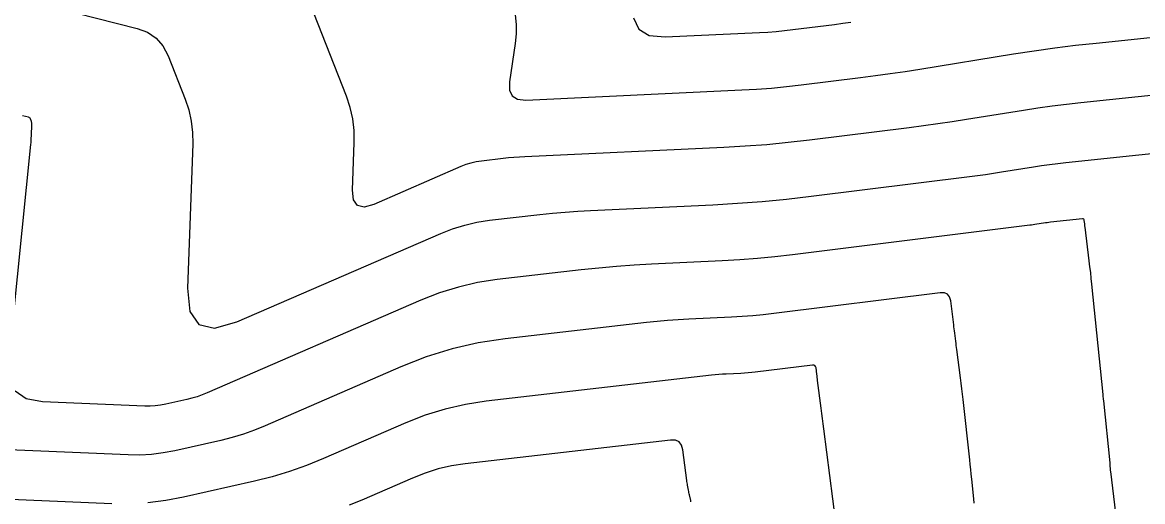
# Model space of a CAD drawing. Extents: x 1354696 to 1366163, y 660729 to 670380.
# Drawn here: x 1360591.05 to 1360639.99, y 664382.44 to 664403.35 of the extents above; entities that cross this region are included whole.
import ezdxf

# ---------------------------------------------------------------- set-up
doc = ezdxf.new("R2010")
doc.units = 0
doc.layers.add('R_Contours', color=7, linetype='Continuous')

msp = doc.modelspace()

# ---------------------------------------------------------------- linework, layer by layer
at = {"layer": 'R_Contours'}
for points in [[(1360648.839, 664401.052), (1360637.29, 664399.845), (1360636.662, 664399.776), (1360636.036, 664399.697), (1360635.411, 664399.61), (1360634.787, 664399.514), (1360632.292, 664399.113), (1360631.668, 664399.015), (1360631.044, 664398.923), (1360630.418, 664398.837), (1360629.792, 664398.756), (1360625.44, 664398.214), (1360624.505, 664398.107), (1360623.568, 664398.017), (1360622.63, 664397.946), (1360621.691, 664397.893), (1360612.996, 664397.487), (1360612.76, 664397.474), (1360612.523, 664397.457), (1360612.287, 664397.436), (1360612.052, 664397.411), (1360611.109, 664397.302), (1360610.876, 664397.267), (1360610.647, 664397.214), (1360610.423, 664397.145), (1360610.203, 664397.059), (1360606.396, 664395.408), (1360605.98, 664395.292), (1360605.688, 664395.358), (1360605.52, 664395.605), (1360605.476, 664396.035), (1360605.55, 664398.119), (1360605.542, 664398.636), (1360605.482, 664399.143), (1360605.37, 664399.642), (1360605.206, 664400.132), (1360603.431, 664404.656)], [(1360591.654, 664404.207), (1360596.061, 664403.092), (1360596.514, 664402.924), (1360596.891, 664402.669), (1360597.191, 664402.327), (1360597.414, 664401.899), (1360598.155, 664400.01), (1360598.315, 664399.534), (1360598.424, 664399.049), (1360598.482, 664398.555), (1360598.489, 664398.052), (1360598.267, 664391.75), (1360598.369, 664390.744), (1360598.762, 664390.164), (1360599.446, 664390.01), (1360600.42, 664390.282), (1360609.332, 664394.147), (1360609.846, 664394.348), (1360610.371, 664394.51), (1360610.906, 664394.632), (1360611.452, 664394.716), (1360613.658, 664394.97), (1360614.209, 664395.029), (1360614.762, 664395.078), (1360615.315, 664395.118), (1360615.869, 664395.149), (1360621.214, 664395.398), (1360622.289, 664395.459), (1360623.362, 664395.54), (1360624.434, 664395.642), (1360625.503, 664395.765), (1360632.423, 664396.627), (1360632.774, 664396.672), (1360633.125, 664396.721), (1360633.475, 664396.772), (1360633.825, 664396.827), (1360635.224, 664397.052), (1360635.574, 664397.106), (1360635.925, 664397.155), (1360636.277, 664397.199), (1360636.629, 664397.238), (1360643.013, 664397.905)], [(1360612.582, 664403.679), (1360612.623, 664403.265), (1360612.622, 664402.85), (1360612.58, 664402.433), (1360612.328, 664400.76), (1360612.325, 664400.396), (1360612.444, 664400.142), (1360612.685, 664399.998), (1360613.047, 664399.963), (1360622.471, 664400.403), (1360623.123, 664400.44), (1360623.775, 664400.489), (1360624.425, 664400.551), (1360625.074, 664400.625), (1360627.668, 664400.948), (1360628.316, 664401.032), (1360628.963, 664401.121), (1360629.609, 664401.216), (1360630.255, 664401.317), (1360634.349, 664401.976), (1360635.247, 664402.114), (1360636.147, 664402.239), (1360637.048, 664402.352), (1360637.952, 664402.453), (1360645.861, 664403.279)], [(1360617.745, 664403.55), (1360617.973, 664403.063), (1360618.433, 664402.786), (1360619.126, 664402.719), (1360623.252, 664402.912), (1360623.617, 664402.933), (1360623.981, 664402.96), (1360624.345, 664402.995), (1360624.708, 664403.037), (1360626.159, 664403.217), (1360626.521, 664403.264), (1360626.883, 664403.314), (1360627.245, 664403.367)], [(1360590.451, 664388.499), (1360591.418, 664398.023), (1360591.427, 664398.118), (1360591.434, 664398.212), (1360591.44, 664398.307), (1360591.444, 664398.402), (1360591.462, 664398.91), (1360591.461, 664398.94), (1360591.458, 664398.97), (1360591.451, 664398.999), (1360591.442, 664399.028), (1360591.397, 664399.142), (1360591.384, 664399.167), (1360591.365, 664399.188), (1360591.343, 664399.203), (1360591.315, 664399.213), (1360591.05, 664399.28)], [(1360638.906, 664381.207), (1360638.593, 664383.754), (1360638.59, 664383.785), (1360638.587, 664383.816), (1360638.584, 664383.847), (1360638.582, 664383.878), (1360638.573, 664384.003), (1360638.571, 664384.034), (1360638.568, 664384.065), (1360638.566, 664384.096), (1360638.562, 664384.127), (1360638.286, 664386.845), (1360638.279, 664386.909), (1360638.264, 664387.052), (1360638.264, 664387.06), (1360638.264, 664387.071), (1360638.264, 664387.075), (1360638.261, 664387.108), (1360637.772, 664391.924), (1360637.745, 664392.18), (1360637.717, 664392.437), (1360637.687, 664392.693), (1360637.656, 664392.949), (1360637.473, 664394.411), (1360637.468, 664394.448), (1360637.464, 664394.485), (1360637.459, 664394.522), (1360637.455, 664394.56), (1360637.437, 664394.709), (1360637.428, 664394.741), (1360637.412, 664394.763), (1360637.387, 664394.774), (1360637.353, 664394.775), (1360635.967, 664394.63), (1360635.891, 664394.622), (1360635.814, 664394.612), (1360635.738, 664394.602), (1360635.662, 664394.59), (1360635.358, 664394.541), (1360635.282, 664394.529), (1360635.206, 664394.518), (1360635.13, 664394.508), (1360635.054, 664394.498), (1360624.691, 664393.207), (1360623.925, 664393.119), (1360623.158, 664393.046), (1360622.39, 664392.988), (1360621.62, 664392.944), (1360618.538, 664392.8), (1360617.768, 664392.758), (1360617, 664392.702), (1360616.232, 664392.634), (1360615.465, 664392.552), (1360611.795, 664392.129), (1360610.937, 664391.998), (1360610.095, 664391.805), (1360609.269, 664391.551), (1360608.46, 664391.234), (1360599.119, 664387.184), (1360598.903, 664387.096), (1360598.683, 664387.018), (1360598.459, 664386.951), (1360598.232, 664386.894), (1360597.317, 664386.687), (1360597.088, 664386.643), (1360596.857, 664386.614), (1360596.625, 664386.601), (1360596.392, 664386.603), (1360591.928, 664386.793), (1360591.219, 664386.926), (1360590.737, 664387.254)], [(1360632.628, 664382.367), (1360632.608, 664382.567), (1360632.521, 664383.427), (1360632.499, 664383.637), (1360632.477, 664383.847), (1360632.455, 664384.056), (1360632.432, 664384.266), (1360632.145, 664386.895), (1360632.119, 664387.131), (1360632.091, 664387.368), (1360632.062, 664387.604), (1360632.032, 664387.84), (1360631.87, 664389.075), (1360631.859, 664389.165), (1360631.847, 664389.255), (1360631.836, 664389.346), (1360631.824, 664389.436), (1360631.779, 664389.796), (1360631.767, 664389.887), (1360631.756, 664389.977), (1360631.745, 664390.067), (1360631.734, 664390.157), (1360631.605, 664391.198), (1360631.557, 664391.373), (1360631.465, 664391.491), (1360631.329, 664391.551), (1360631.147, 664391.554), (1360623.879, 664390.649), (1360623.417, 664390.596), (1360622.954, 664390.552), (1360622.49, 664390.517), (1360622.025, 664390.49), (1360620.165, 664390.404), (1360619.7, 664390.378), (1360619.236, 664390.344), (1360618.773, 664390.303), (1360618.31, 664390.254), (1360612.139, 664389.542), (1360610.967, 664389.364), (1360609.818, 664389.101), (1360608.692, 664388.754), (1360607.588, 664388.322), (1360601.661, 664385.752), (1360601.185, 664385.558), (1360600.702, 664385.388), (1360600.211, 664385.24), (1360599.713, 664385.115), (1360597.705, 664384.661), (1360597.201, 664384.564), (1360596.695, 664384.501), (1360596.185, 664384.472), (1360595.672, 664384.477), (1360582.467, 664385.037)], [(1360626.589, 664381.545), (1360626.057, 664385.614), (1360626.027, 664385.839), (1360625.998, 664386.063), (1360625.97, 664386.288), (1360625.941, 664386.512), (1360625.789, 664387.72), (1360625.78, 664387.79), (1360625.771, 664387.86), (1360625.763, 664387.93), (1360625.754, 664388), (1360625.719, 664388.279), (1360625.703, 664388.34), (1360625.671, 664388.38), (1360625.625, 664388.401), (1360625.562, 664388.402), (1360623.067, 664388.091), (1360622.908, 664388.073), (1360622.749, 664388.058), (1360622.59, 664388.046), (1360622.43, 664388.037), (1360621.792, 664388.007), (1360621.632, 664387.998), (1360621.473, 664387.986), (1360621.314, 664387.972), (1360621.155, 664387.955), (1360611.309, 664386.82), (1360610.406, 664386.682), (1360609.519, 664386.48), (1360608.651, 664386.212), (1360607.8, 664385.879), (1360604.203, 664384.32), (1360603.468, 664384.021), (1360602.722, 664383.757), (1360601.963, 664383.529), (1360601.194, 664383.336), (1360598.092, 664382.634), (1360597.314, 664382.485), (1360596.532, 664382.388)], [(1360620.257, 664382.431), (1360620.245, 664382.489), (1360620.19, 664382.73), (1360620.179, 664382.782), (1360620.168, 664382.835), (1360620.157, 664382.888), (1360620.147, 664382.941), (1360620.107, 664383.153), (1360620.098, 664383.206), (1360620.089, 664383.259), (1360620.081, 664383.313), (1360620.074, 664383.366), (1360619.905, 664384.698), (1360619.849, 664384.905), (1360619.74, 664385.044), (1360619.578, 664385.117), (1360619.364, 664385.122), (1360610.394, 664384.088), (1360609.801, 664383.998), (1360609.219, 664383.865), (1360608.649, 664383.689), (1360608.09, 664383.471), (1360605.878, 664382.511), (1360605.321, 664382.285)], [(1360594.953, 664382.35), (1360584.401, 664382.798)]]:
    msp.add_lwpolyline(points, dxfattribs=at)

doc.saveas('drawing.dxf')
